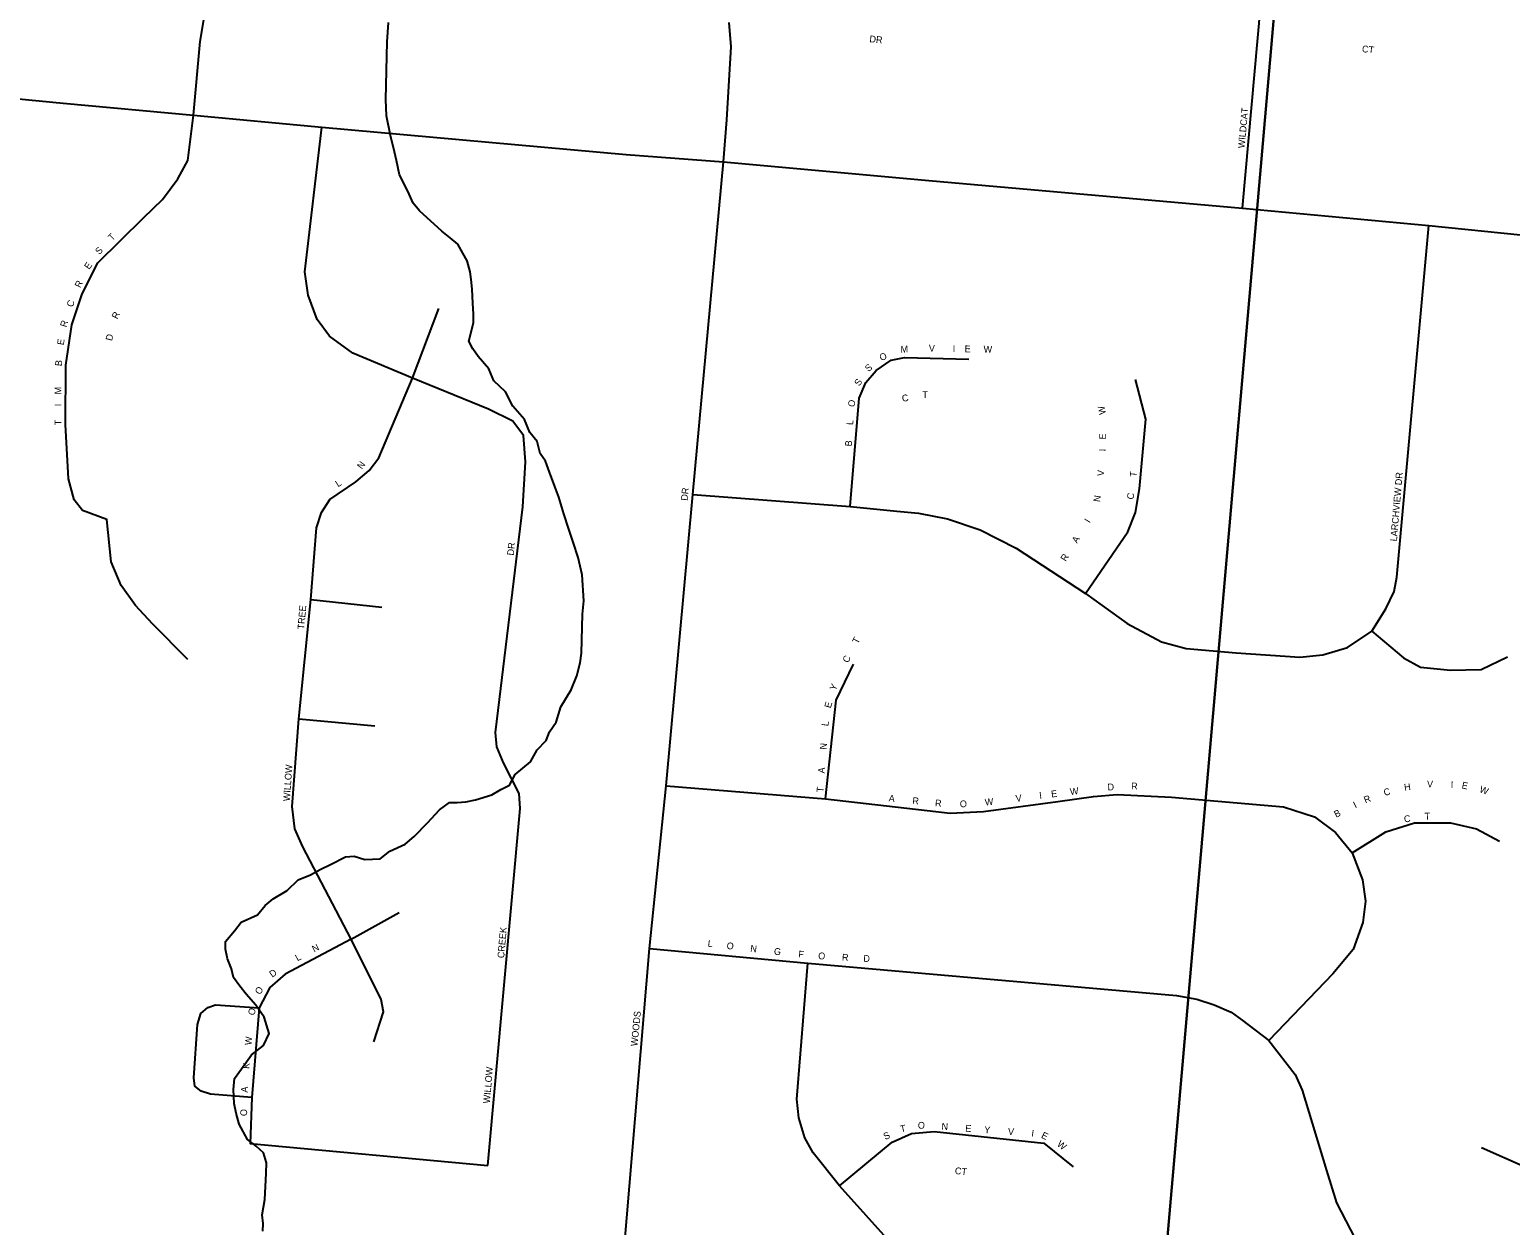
# Model space of a CAD drawing. Extents: x 1312308 to 1684953, y 460642 to 865172.
# Drawn here: x 1503741 to 1506478, y 681051 to 683260 of the extents above; entities that cross this region are included whole.
import ezdxf

# ---------------------------------------------------------------- set-up
doc = ezdxf.new("R2010")
doc.units = 0
for name, color, linetype in [('GM_X_City_Street', 7, 'Continuous'), ('GM_X_City_Street_Text', 7, 'Continuous'), ('GM_X_Minor_River', 7, 'Continuous'), ('GM_X_Section', 7, 'Continuous')]:
    doc.layers.add(name, color=color, linetype=linetype)

msp = doc.modelspace()

# ---------------------------------------------------------------- linework, layer by layer
at = {"layer": 'GM_X_City_Street'}
for points in [[(1505982.6, 682930.5), (1506016.4, 683306.3), (1506117.4, 684393.3), (1506145.8, 684811.5), (1506156.1, 684926.2), (1506206, 685401.9)], [(1504043.7, 683101.8), (1504056, 683238.2), (1504063.1, 683281.7), (1504080.7, 683347), (1504118.9, 683409.8), (1504149.8, 683446.9), (1504183.6, 683504.9), (1504194, 683598.2), (1504216.7, 683872.1), (1504215.3, 683921.9), (1504201.1, 684006.1), (1504184.3, 684060.4), (1504128.9, 684174.6)], [(1505023.4, 683015.6), (1505023.4, 683015.6), (1505029.4, 683093.5), (1505037.3, 683228.2), (1505033.6, 683272.9)], [(1502540.4, 683241.7), (1502838.3, 683211.9), (1503187.5, 683183.5), (1503409.3, 683162.5), (1503803, 683124.1), (1504043.7, 683101.8), (1504281.1, 683079.8), (1504843.5, 683029.1), (1505023.4, 683015.6), (1505402.5, 682981.1), (1505982.6, 682930.5), (1506327.1, 682898.4), (1506768.8, 682853.3), (1507271.4, 682810.3), (1507499.3, 682790.8), (1507809, 682761.9), (1508252, 682725.4), (1508541.8, 682698.1), (1508637.9, 682691.4)], [(1504033.4, 682096.5), (1503967.8, 682162.1), (1503936.2, 682196.1), (1503910, 682233.1), (1503891.5, 682276.6), (1503883.6, 682355.1), (1503838.4, 682371.4), (1503822.9, 682391.7), (1503812.7, 682430.5), (1503807.3, 682530.7), (1503808, 682640.4), (1503818.6, 682714.6), (1503837.8, 682772.2), (1503867, 682829.4), (1503951.1, 682912.3), (1503986.3, 682946.3), (1504014.4, 682984.5), (1504033.4, 683018.5), (1504043.7, 683101.8)], [(1504587.9, 681161.9), (1504647.2, 681821.2), (1504645.3, 681848.6), (1504616.6, 681905.3), (1504604.5, 681935.2), (1504601.9, 681961.3), (1504652.2, 682378.5), (1504657.4, 682461.9), (1504653.5, 682510.3), (1504634.1, 682536.8), (1504589.2, 682558.7), (1504448.4, 682616), (1504338.3, 682662.5), (1504295, 682693.7), (1504272, 682724.3), (1504255.5, 682769.5), (1504249.5, 682812.7), (1504281.1, 683079.8)], [(1504547.2, 680424.1), (1504616.5, 680577.7), (1504675.1, 680670.8), (1504765.4, 680788.1), (1504812, 680892.3), (1504839, 680999.4), (1504886.2, 681562.7), (1504917.2, 681862.9), (1504966.5, 682401.5), (1505023.4, 683015.6)], [(1504966.5, 682401.5), (1505257.3, 682378.8), (1505343.6, 682370.5), (1505383.7, 682366.5), (1505437.2, 682356.6), (1505497.6, 682335.8), (1505564, 682302.1), (1505692.3, 682218.4), (1505769.6, 682162.9), (1505833, 682129.2), (1505878.2, 682116.9), (1505970.7, 682108.9), (1506088.7, 682101), (1506131.2, 682104.9), (1506176.3, 682118.8), (1506221.4, 682149), (1506247.6, 682190.1), (1506262.5, 682222.3), (1506268, 682248.8), (1506327.1, 682898.4)], [(1504448.4, 682616), (1504496.8, 682744.7)], [(1505257.3, 682378.8), (1505274.1, 682579.3), (1505286.2, 682607.9), (1505305.4, 682630.5), (1505332.9, 682649.7), (1505357.6, 682654.6), (1505476.8, 682651.3)], [(1504334.8, 681579.8), (1504245.8, 681750.1), (1504230.8, 681783.8), (1504225.8, 681825), (1504238.3, 681986.7), (1504260.8, 682207.1), (1504270.7, 682339.5), (1504280.1, 682368.2), (1504295.7, 682391.9), (1504343.8, 682424.4), (1504368.6, 682445.5), (1504386.3, 682468.7), (1504448.4, 682616)], [(1505692.3, 682218.4), (1505770.3, 682332), (1505784.6, 682368.3), (1505791.8, 682411.7), (1505803.9, 682540.3), (1505784.6, 682614)], [(1504260.8, 682207.1), (1504392, 682192.9)], [(1506221.4, 682149), (1506279.8, 682099.5), (1506311.7, 682082.5), (1506366.6, 682076.5), (1506423.3, 682078.1), (1506472.2, 682101.2)], [(1505211.5, 681838.8), (1505231.3, 682021.2), (1505263.7, 682088)], [(1504238.3, 681986.7), (1504378.8, 681973.9)], [(1504917.2, 681862.9), (1505211.5, 681838.8), (1505399.9, 681817.6), (1505442, 681812.6), (1505503.8, 681815.5), (1505641.3, 681834), (1505707.1, 681843.6), (1505750.6, 681846.8), (1505851.1, 681842.4), (1506058.3, 681824.5), (1506115.6, 681805.9), (1506154.4, 681776.8), (1506185.1, 681739.6), (1506204.2, 681689.7), (1506209.6, 681649.9), (1506204.8, 681610.7), (1506186.7, 681560.8), (1506149.6, 681515.7), (1506031, 681392.6)], [(1506185.1, 681739.6), (1506247.2, 681777.8), (1506300.2, 681794.8), (1506367.1, 681794.8), (1506414.9, 681783.6), (1506457.3, 681760.8)], [(1504334.8, 681579.8), (1504423.6, 681629.1)], [(1504334.8, 681579.8), (1504212.8, 681515.4), (1504184.8, 681490.5), (1504164.8, 681452.9), (1504151.7, 681287.5), (1504148.7, 681202.1), (1504587.9, 681161.9)], [(1504377.1, 681390.4), (1504394.7, 681445.7), (1504390.7, 681468.1), (1504334.8, 681579.8)], [(1504886.2, 681562.7), (1505178.9, 681535.6), (1505860.5, 681475.9), (1505898.1, 681469), (1505930, 681458.5), (1505961.4, 681444.8), (1505982, 681430.3), (1506031, 681392.6), (1506080.1, 681329.8), (1506093, 681300.7), (1506137.8, 681152.6), (1506156.3, 681092.5), (1506191, 681026.3), (1506233.8, 680964.2), (1506288.7, 680903.6), (1506343.6, 680857.6), (1506391.1, 680825), (1506528.7, 680763.2)], [(1505510, 680315.8), (1505521.4, 680439.5), (1505539.5, 680647.1), (1505537.3, 680687.5), (1505524.1, 680750.7), (1505496.9, 680817.6), (1505460.1, 680870.5), (1505335.9, 681014.6), (1505237.7, 681124.3), (1505188.9, 681185.1), (1505173.4, 681213.1), (1505162.4, 681249.8), (1505158.7, 681284.4), (1505178.9, 681535.6)], [(1504151.7, 681287.5), (1504074.9, 681293.3), (1504057.7, 681299), (1504046.2, 681308.3), (1504044.1, 681323.4), (1504051.2, 681422.4), (1504057, 681442.5), (1504069.9, 681453.3), (1504084.2, 681458.3), (1504164.8, 681452.9)], [(1505237.7, 681124.3), (1505335.1, 681204.7), (1505370.4, 681221), (1505412.8, 681224.3), (1505615.1, 681203.1), (1505669.5, 681159.3)], [(1506424.5, 681195.2), (1506666.4, 681087.9)]]:
    msp.add_lwpolyline(points, dxfattribs=at)
at = {"layer": 'GM_X_Minor_River'}
for points in [[(1504737.6, 682337.5), (1504728.2, 682365.8), (1504718.8, 682396.1), (1504711.2, 682416.3), (1504701.7, 682442.6), (1504694.1, 682462.8), (1504684.4, 682477.1), (1504678.8, 682499.2), (1504665.1, 682515.6), (1504655.6, 682539.8), (1504634.1, 682564.3), (1504620.6, 682590.7), (1504599, 682611.2), (1504589.4, 682633.5), (1504569.8, 682655.9), (1504560.1, 682670.2), (1504552.4, 682684.4), (1504561.1, 682718.3), (1504561.4, 682734.3), (1504559.8, 682754.5), (1504558.4, 682780.6), (1504556.7, 682798.7), (1504555, 682812.7), (1504549.4, 682832.9), (1504541.7, 682847.1), (1504532, 682863.4), (1504518.2, 682875.7), (1504502.5, 682888), (1504461.2, 682925), (1504449.4, 682939.2), (1504439.9, 682961.5), (1504424.5, 682991.9), (1504419, 683018.1), (1504415.3, 683034.2), (1504407.9, 683064.5), (1504400.6, 683100.8), (1504399.3, 683130.9), (1504401.5, 683237.2), (1504404.2, 683273.3)], [(1504172, 681040.4), (1504172.3, 681054.5), (1504170.7, 681070.6), (1504175.2, 681098.6), (1504178.2, 681146.7), (1504178.6, 681166.7), (1504173, 681184.9), (1504159.2, 681197.2), (1504143.4, 681209.5), (1504128, 681237.9), (1504122.4, 681258.1), (1504118.8, 681276.3), (1504117.3, 681302.4), (1504119.7, 681322.4), (1504132.1, 681340.2), (1504150.7, 681365.9), (1504173.1, 681383.5), (1504183.5, 681405.4), (1504174.1, 681435.7), (1504158.6, 681458.1), (1504141, 681478.5), (1504129.2, 681492.8), (1504117.5, 681509.1), (1504113.9, 681525.2), (1504106.2, 681543.4), (1504102.6, 681561.5), (1504102.9, 681575.6), (1504119.3, 681595.3), (1504131.7, 681611.1), (1504162, 681624.6), (1504176.4, 681642.3), (1504190.6, 681654.1), (1504217, 681669.6), (1504237.4, 681689.3), (1504259.7, 681698.9), (1504277.9, 681708.6), (1504298.1, 681718.2), (1504324.5, 681731.7), (1504340.5, 681733.4), (1504360.4, 681727), (1504388.5, 681728.4), (1504406.8, 681742.1), (1504435.1, 681755.6), (1504451.5, 681769.3), (1504476, 681794.9), (1504498.5, 681818.5), (1504516.9, 681832.2), (1504530.9, 681832), (1504546.9, 681833.7), (1504565, 681837.3), (1504595.3, 681846.7), (1504611.5, 681856.4), (1504627.7, 681864.2), (1504638.1, 681884), (1504666.7, 681907.5), (1504679.1, 681929.3), (1504695.5, 681947.1), (1504701.9, 681963), (1504714.2, 681980.8), (1504722.8, 682008.8), (1504741.5, 682040.5), (1504752.1, 682066.4), (1504758.6, 682090.3), (1504760.9, 682108.3), (1504762.4, 682180.5), (1504764.9, 682204.6), (1504761.9, 682252.8), (1504754.5, 682285), (1504745.1, 682313.3), (1504737.6, 682337.5)]]:
    msp.add_lwpolyline(points, dxfattribs=at)
at = {"layer": 'GM_X_Section'}
for points in [[(1501357.5, 686026.7), (1506240.1, 685571.2), (1505779.1, 680288.8), (1500535.1, 680773.1), (1500821.3, 684731)], [(1506240.1, 685571.2), (1511552.2, 685093.6), (1511074.7, 679789.6), (1505779.1, 680288.8)]]:
    msp.add_lwpolyline(points, close=True, dxfattribs=at)

# ---------------------------------------------------------------- texts
at = {"layer": 'GM_X_City_Street_Text'}
for s, rotation, p in [('DR', 353.9946, (1505292.5, 683237)), ('CT', 353.6638, (1506202.8, 683218.6)), ('WILDCAT', 84.644, (1505986.3, 683040.4)), ('T', 45, (1503893.3, 682868.9)), ('S', 47.0868, (1503869.7, 682843.4)), ('E', 55.4915, (1503850.9, 682815.9)), ('R', 64.0323, (1503834.6, 682782)), ('C', 67.8062, (1503820, 682746.2)), ('R', 63.739, (1503902.9, 682724.3)), ('R', 72.6938, (1503808.6, 682709.4)), ('E', 81.4179, (1503803.8, 682676.6)), ('D', 75.5768, (1503892.9, 682684.2)), ('M', 2.1683, (1505350.7, 682663.3)), ('V', 358.9727, (1505402.7, 682665.3)), ('I', 359.0122, (1505446.8, 682664.5)), ('E', 358.9892, (1505468.8, 682664.1)), ('W', 358.9743, (1505503.9, 682663.5)), ('B', 84.5528, (1503800.1, 682637.9)), ('O', 22.2113, (1505314.5, 682647.7)), ('S', 40.0294, (1505291, 682627.1)), ('M', 89.2531, (1503799.5, 682586.2)), ('S', 56.9841, (1505274.4, 682600.5)), ('T', 1.0108, (1505390.9, 682579.4)), ('I', 89.9391, (1503799.5, 682564.3)), ('O', 74.7391, (1505264.5, 682561.8)), ('C', 10.7002, (1505354.2, 682572.3)), ('W', 101.0348, (1505730.2, 682550.2)), ('T', 89.918, (1503799.4, 682529.1)), ('L', 86.364, (1505262.7, 682529.3)), ('E', 88.1964, (1505730.1, 682502.8)), ('B', 86.3797, (1505260.2, 682489.8)), ('I', 88.2965, (1505729.4, 682480.9)), ('N', 53.9369, (1504355, 682447)), ('L', 32.4775, (1504310.7, 682414.4)), ('V', 86.1198, (1505726.3, 682434.9)), ('T', 84.9097, (1505786.7, 682433.3)), ('LARCHVIEW DR', 85.1475, (1506267.8, 682314.3)), ('DR', 83.9946, (1504956.7, 682389.3)), ('N', 81.251, (1505719.1, 682386.8)), ('C', 82.2064, (1505781, 682391.5)), ('I', 58.1892, (1505699.9, 682347.6)), ('A', 58.1564, (1505676.7, 682310.2)), ('DR', 83.9946, (1504635.5, 682288.1)), ('R', 58.1491, (1505655.8, 682276.6)), ('TREE', 85.1036, (1504248.3, 682151.5)), ('T', 62.7477, (1505271.6, 682124.4)), ('C', 62.7477, (1505253.5, 682089.2)), ('Y', 66.5744, (1505230.4, 682037.9)), ('E', 74.2278, (1505221.4, 682005.7)), ('L', 81.8811, (1505216.8, 681972.6)), ('N', 85.7078, (1505213.6, 681929.6)), ('WILLOW', 86.0522, (1504221.8, 681834.3)), ('A', 85.7078, (1505210.3, 681885.7)), ('T', 85.7078, (1505207.7, 681850.6)), ('I', 7.0545, (1505607.6, 681838.8)), ('E', 7.0857, (1505629.5, 681841.5)), ('W', 7.0625, (1505664.4, 681845.9)), ('D', 2.6889, (1505733.3, 681854.4)), ('R', 0.1214, (1505776.6, 681856.4)), ('C', 14.4309, (1506245.1, 681844.4)), ('H', 8.5999, (1506282.1, 681854)), ('V', 358.1637, (1506323.3, 681860.4)), ('I', 358.1589, (1506367.2, 681859)), ('E', 348.0579, (1506386.9, 681858.6)), ('W', 339.0603, (1506419.4, 681851.9)), ('A', 353.8915, (1505328.1, 681834.4)), ('R', 353.869, (1505371.8, 681829.8)), ('R', 356.7492, (1505413.9, 681825.3)), ('O', 4.1005, (1505460.5, 681823.1)), ('W', 6.9101, (1505507, 681826.5)), ('V', 7.0751, (1505564, 681833.4)), ('I', 26.1136, (1506190.9, 681821.4)), ('R', 21.1386, (1506209.6, 681830.6)), ('B', 26.0981, (1506155.4, 681803.9)), ('C', 8.3602, (1506281.8, 681795.2)), ('T', 0.683, (1506319.2, 681800.8)), ('CREEK', 85.028, (1504617.8, 681544.3)), ('L', 353.2375, (1504993.5, 681566.1)), ('L', 27.8234, (1504235.7, 681538.8)), ('N', 27.3472, (1504266.7, 681555.2)), ('O', 353.2301, (1505028.5, 681561.9)), ('N', 353.2301, (1505072.2, 681556.7)), ('G', 353.2301, (1505115.9, 681551.5)), ('F', 354.9982, (1505161.2, 681546.2)), ('O', 356.649, (1505197.9, 681543)), ('R', 356.7364, (1505241.9, 681540.4)), ('D', 356.739, (1505281.4, 681538.2)), ('D', 34.3509, (1504189.1, 681508.4)), ('O', 53.3749, (1504166, 681476.1)), ('O', 73.7844, (1504155.8, 681438.1)), ('WOODS', 84.382, (1504864.2, 681381.6)), ('W', 84.6764, (1504150.9, 681383.6)), ('K', 84.6591, (1504146.8, 681339.8)), ('WILLOW', 85.0717, (1504591.4, 681275.9)), ('A', 85.8209, (1504143.6, 681296.1)), ('O', 88.6231, (1504142.6, 681252.8)), ('S', 25.5878, (1505322.4, 681208.6)), ('T', 12.3332, (1505351.3, 681222.8)), ('O', 356.9608, (1505382.1, 681230.1)), ('N', 355.7119, (1505425.8, 681227.8)), ('E', 355.7061, (1505469.7, 681224.5)), ('Y', 355.6901, (1505504.8, 681221.8)), ('V', 355.7023, (1505548.6, 681218.5)), ('I', 351.6227, (1505591.6, 681215.3)), ('E', 333.3983, (1505609.4, 681213.4)), ('W', 321.805, (1505638.6, 681199.1)), ('CT', 353.6638, (1505450.4, 681146.2))]:
    msp.add_text(s, height=12.5, rotation=rotation, dxfattribs=at).set_placement(p)

doc.saveas('drawing.dxf')
